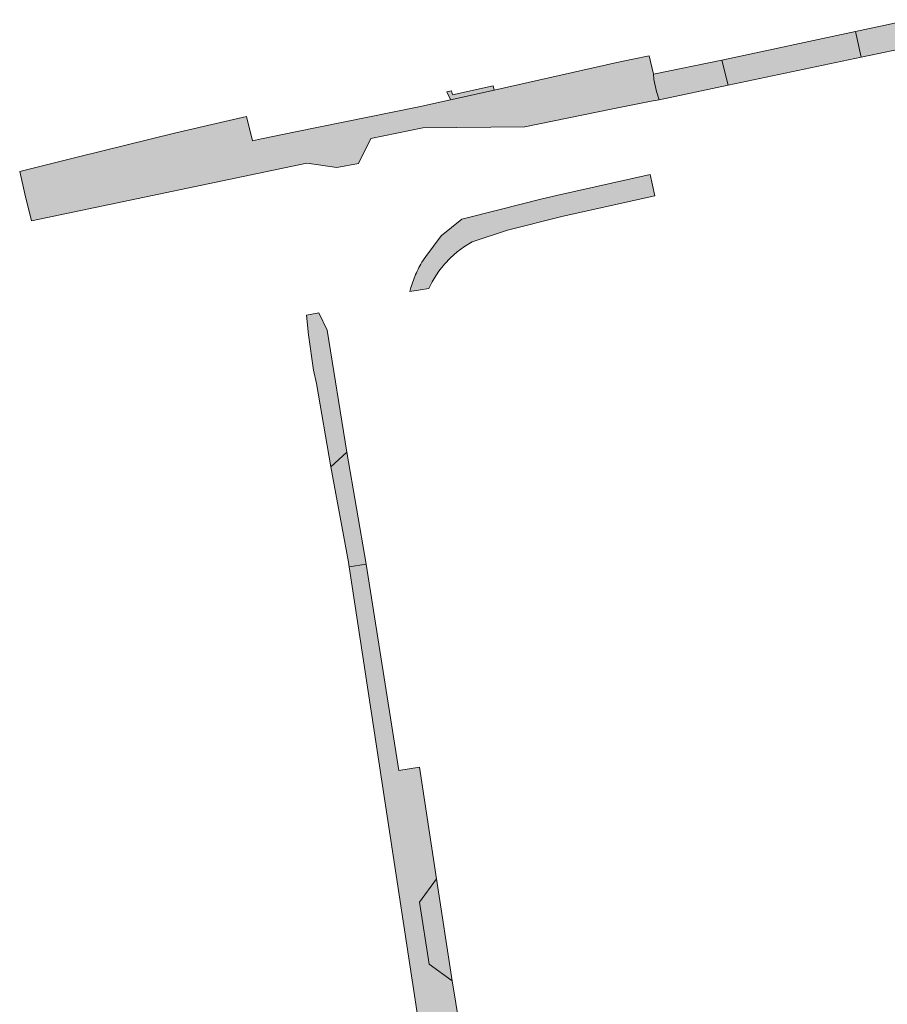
# Model space of a CAD drawing. Extents: x 97094 to 109644, y 463509 to 471969.
# Tile 352 of 362: x 106502 to 106578, y 470980 to 471067. Entities that reach past the tile are written whole.
import ezdxf

# ---------------------------------------------------------------- set-up
doc = ezdxf.new("R2010")
doc.units = 0
doc.layers.add('109 Onkruidbestrijding elementen', color=6, linetype='Continuous', lineweight=20, true_color=0xff00ff)

msp = doc.modelspace()

# ---------------------------------------------------------------- hatches: boundary and pattern name
at = {"layer": '109 Onkruidbestrijding elementen', "true_color": 0xff00ff}
for points in [[(106575.582, 471066.058), (106576.088, 471063.775), (106580.883, 471064.797), (106580.403, 471067.089), (106575.582, 471066.058)], [(106563.795, 471063.522), (106564.357, 471061.315), (106576.088, 471063.775), (106575.582, 471066.058), (106563.795, 471063.522)], [(106502.281, 471051.717), (106502.851, 471049.34), (106527.15, 471054.445), (106529.796, 471054.063), (106531.708, 471054.413), (106532.824, 471056.612), (106537.413, 471057.537), (106546.414, 471057.625), (106554.165, 471059.215), (106557.564, 471059.889), (106558.247, 471060.024), (106558.037, 471060.764), (106557.788, 471061.806), (106557.764, 471062.277), (106557.373, 471063.908), (106555.94, 471063.601), (106554.536, 471063.301), (106543.696, 471060.887), (106539.832, 471060.027), (106537.054, 471059.408), (106526.168, 471057.184), (106523.154, 471056.568), (106522.371, 471056.408), (106521.846, 471058.544), (106519.531, 471058.007), (106515.609, 471057.098), (106506.885, 471054.954), (106501.817, 471053.709), (106502.281, 471051.717)], [(106563.795, 471063.522), (106557.764, 471062.277), (106557.788, 471061.806), (106558.037, 471060.764), (106558.247, 471060.024), (106564.357, 471061.315), (106563.795, 471063.522)], [(106543.696, 471060.887), (106543.599, 471061.253), (106540.015, 471060.456), (106539.937, 471060.808), (106539.533, 471060.718), (106539.799, 471060.104), (106539.832, 471060.027), (106543.696, 471060.887)], [(106537.316, 471045.688), (106537.229, 471045.537), (106537.144, 471045.385), (106537.062, 471045.231), (106536.983, 471045.075), (106536.906, 471044.919), (106536.833, 471044.761), (106536.762, 471044.601), (106536.694, 471044.441), (106536.629, 471044.279), (106536.567, 471044.116), (106536.508, 471043.952), (106536.452, 471043.787), (106536.398, 471043.621), (106536.348, 471043.454), (106536.252, 471043.101), (106537.197, 471043.262), (106537.929, 471043.387), (106538.22, 471043.952), (106538.387, 471044.246), (106538.819, 471044.906), (106539.308, 471045.524), (106539.851, 471046.095), (106540.443, 471046.615), (106541.08, 471047.08), (106541.756, 471047.485), (106544.864, 471048.524), (106549.792, 471049.751), (106557.882, 471051.563), (106557.462, 471053.439), (106549.194, 471051.588), (106547.82, 471051.246), (106544.216, 471050.349), (106540.829, 471049.506), (106539.015, 471048.029), (106538.343, 471047.111), (106537.678, 471046.21), (106537.316, 471045.688)], [(106527.32, 471039.292), (106527.754, 471036.189), (106528.006, 471034.988), (106529.275, 471027.642), (106530.686, 471028.953), (106528.955, 471039.703), (106528.225, 471041.237), (106528.222, 471041.24), (106528.219, 471041.244), (106527.127, 471041.016), (106527.32, 471039.292)], [(106529.275, 471027.642), (106530.825, 471019.229), (106530.889, 471018.825), (106532.399, 471019.074), (106530.686, 471028.953), (106529.275, 471027.642)], [(106545.738, 470923.373), (106545.974, 470921.876), (106552.22, 470882.753), (106555.638, 470883.387), (106555.436, 470884.596), (106554.775, 470888.618), (106552.92, 470888.309), (106551.86, 470895.597), (106549.308, 470911.799), (106550.778, 470913.938), (106548.991, 470925.429), (106546.929, 470926.966), (106540.114, 470970.252), (106539.43, 470974.257), (106541.247, 470974.599), (106540.003, 470982.316), (106537.948, 470983.766), (106537.113, 470989.253), (106538.621, 470991.315), (106537.107, 471001.156), (106535.28, 471000.873), (106532.399, 471019.074), (106530.889, 471018.825), (106536.943, 470979.27), (106537.602, 470974.967), (106545.571, 470924.431), (106545.738, 470923.373)], [(106538.621, 470991.315), (106537.113, 470989.253), (106537.948, 470983.766), (106540.003, 470982.316), (106538.621, 470991.315)]]:
    msp.add_hatch(color=6, dxfattribs=at).paths.add_polyline_path(points)

# ---------------------------------------------------------------- linework, layer by layer
at = {"layer": '109 Onkruidbestrijding elementen', "color": 3, "true_color": 0x00ff00}
for points in [[(106575.582, 471066.058), (106576.088, 471063.775), (106580.883, 471064.797), (106580.403, 471067.089), (106575.582, 471066.058)], [(106563.795, 471063.522), (106564.357, 471061.315), (106576.088, 471063.775), (106575.582, 471066.058), (106563.795, 471063.522)], [(106502.281, 471051.717), (106502.851, 471049.34), (106527.15, 471054.445), (106529.796, 471054.063), (106531.708, 471054.413), (106532.824, 471056.612), (106537.413, 471057.537), (106546.414, 471057.625), (106554.165, 471059.215), (106557.564, 471059.889), (106558.247, 471060.024), (106558.037, 471060.764), (106557.788, 471061.806), (106557.764, 471062.277), (106557.373, 471063.908), (106555.94, 471063.601), (106554.536, 471063.301), (106543.696, 471060.887), (106539.832, 471060.027), (106537.054, 471059.408), (106526.168, 471057.184), (106523.154, 471056.568), (106522.371, 471056.408), (106521.846, 471058.544), (106519.531, 471058.007), (106515.609, 471057.098), (106506.885, 471054.954), (106501.817, 471053.709), (106502.281, 471051.717)], [(106563.795, 471063.522), (106557.764, 471062.277), (106557.788, 471061.806), (106558.037, 471060.764), (106558.247, 471060.024), (106564.357, 471061.315), (106563.795, 471063.522)], [(106543.696, 471060.887), (106543.599, 471061.253), (106540.015, 471060.456), (106539.937, 471060.808), (106539.533, 471060.718), (106539.799, 471060.104), (106539.832, 471060.027), (106543.696, 471060.887)], [(106537.316, 471045.688), (106537.229, 471045.537), (106537.144, 471045.385), (106537.062, 471045.231), (106536.983, 471045.075), (106536.906, 471044.919), (106536.833, 471044.761), (106536.762, 471044.601), (106536.694, 471044.441), (106536.629, 471044.279), (106536.567, 471044.116), (106536.508, 471043.952), (106536.452, 471043.787), (106536.398, 471043.621), (106536.348, 471043.454), (106536.252, 471043.101), (106537.197, 471043.262), (106537.929, 471043.387), (106538.22, 471043.952), (106538.387, 471044.246), (106538.819, 471044.906), (106539.308, 471045.524), (106539.851, 471046.095), (106540.443, 471046.615), (106541.08, 471047.08), (106541.756, 471047.485), (106544.864, 471048.524), (106549.792, 471049.751), (106557.882, 471051.563), (106557.462, 471053.439), (106549.194, 471051.588), (106547.82, 471051.246), (106544.216, 471050.349), (106540.829, 471049.506), (106539.015, 471048.029), (106538.343, 471047.111), (106537.678, 471046.21), (106537.316, 471045.688)], [(106527.32, 471039.292), (106527.754, 471036.189), (106528.006, 471034.988), (106529.275, 471027.642), (106530.686, 471028.953), (106528.955, 471039.703), (106528.225, 471041.237), (106528.222, 471041.24), (106528.219, 471041.244), (106527.127, 471041.016), (106527.32, 471039.292)], [(106529.275, 471027.642), (106530.825, 471019.229), (106530.889, 471018.825), (106532.399, 471019.074), (106530.686, 471028.953), (106529.275, 471027.642)], [(106538.621, 470991.315), (106537.113, 470989.253), (106537.948, 470983.766), (106540.003, 470982.316), (106538.621, 470991.315)]]:
    msp.add_lwpolyline(points, close=True, dxfattribs=at)
msp.add_lwpolyline([(106541.247, 470974.599), (106540.003, 470982.316), (106537.948, 470983.766), (106537.113, 470989.253), (106538.621, 470991.315), (106537.107, 471001.156), (106535.28, 471000.873), (106532.399, 471019.074), (106530.889, 471018.825), (106536.943, 470979.27)], dxfattribs=at)

doc.saveas('drawing.dxf')
